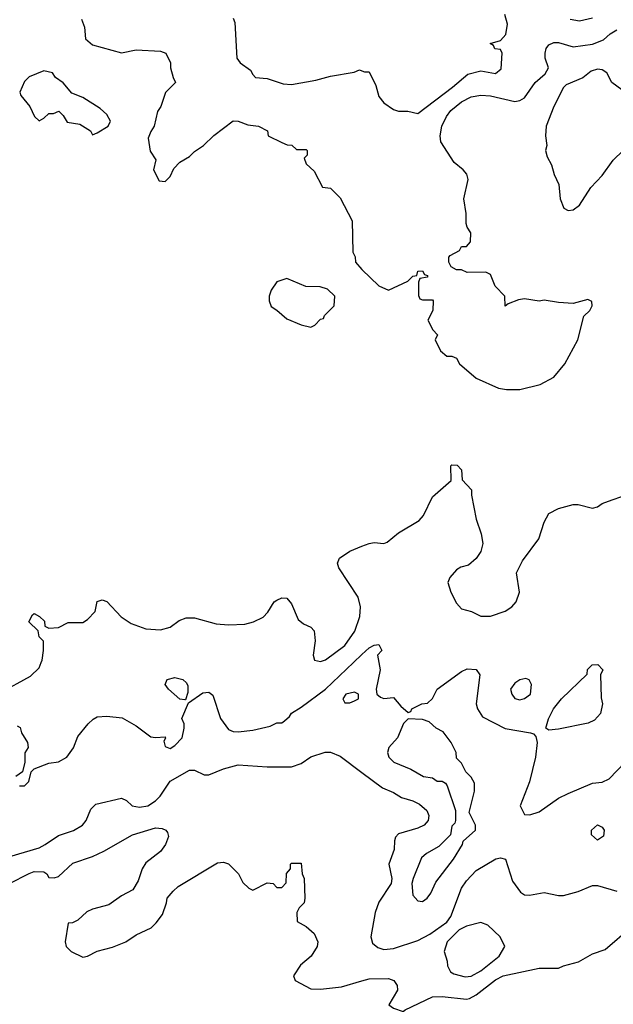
# Model space of a CAD drawing. Header units: inches. Extents: x 1793402 to 1900366, y 320852 to 470679.
# Tile 544 of 604: x 1868591 to 1871035, y 418592 to 422648. Entities that reach past the tile are written whole.
import ezdxf

# ---------------------------------------------------------------- set-up
doc = ezdxf.new("R2010")
doc.units = ezdxf.units.IN
doc.header["$MEASUREMENT"] = 0
for name, color, linetype in [('B8461', 7, 'Continuous'), ('B8462', 7, 'Continuous'), ('B8471', 7, 'Continuous'), ('B8472', 7, 'Continuous')]:
    doc.layers.add(name, color=color, linetype=linetype)

msp = doc.modelspace()

# ---------------------------------------------------------------- linework, layer by layer
at = {"layer": 'B8461', "color": 4}
for points, elevation in [([(1867995.4, 420000), (1867991, 419970), (1867996, 419950), (1868030, 419924), (1868130, 419907.7), (1868190, 419890.6), (1868250, 419882.8), (1868310, 419862.8), (1868350, 419858), (1868390, 419838), (1868410, 419836), (1868510, 419874.9), (1868635.6, 419944.4), (1868670, 419978), (1868678.7, 420000)], 296), ([(1868590, 419492), (1868610, 419492), (1868628, 419510), (1868638, 419550), (1868650, 419562), (1868710, 419586), (1868750, 419590.8), (1868784, 419610), (1868811.9, 419648.1), (1868830, 419696), (1868872.5, 419747.5), (1868892.9, 419767.1), (1868910, 419776), (1868950, 419778.8), (1869012.8, 419772.8), (1869070, 419738.8), (1869130, 419694), (1869150, 419690.7), (1869190, 419694), (1869191.3, 419688.7), (1869183.6, 419676.4), (1869190, 419654), (1869210, 419646), (1869230, 419658), (1869259, 419690), (1869268, 419730), (1869267.3, 419747.3), (1869258, 419770), (1869286, 419834), (1869345.2, 419874.8), (1869370, 419878), (1869385.4, 419865.4), (1869418, 419770), (1869450, 419724.7), (1869470, 419716), (1869490, 419714.8), (1869550, 419722), (1869622, 419738), (1869650, 419751.3), (1869670, 419752), (1869680.4, 419759.6), (1869702, 419778), (1869710, 419791.3), (1869750, 419816), (1869849.5, 419890.5), (1869965.4, 420000)], 292), ([(1868579.6, 419739.6), (1868592.7, 419732.7), (1868598, 419710), (1868622, 419670), (1868624.7, 419650), (1868611.6, 419628.4), (1868612, 419590), (1868602, 419550), (1868574, 419530)], 292), ([(1868550, 419200.7), (1868670, 419237.1), (1868696, 419250), (1868750, 419287.7), (1868811.7, 419308.3), (1868848.7, 419330), (1868864, 419350), (1868884, 419396), (1868904, 419416), (1869010, 419441), (1869030, 419431.3), (1869054, 419410), (1869084, 419404), (1869118, 419410), (1869150, 419431), (1869169, 419450), (1869210, 419511), (1869290, 419556), (1869310, 419556), (1869350, 419538), (1869370, 419538), (1869430, 419562.8), (1869490, 419578.8), (1869610, 419570.8), (1869710, 419571), (1869750, 419584.7), (1869790, 419611.3), (1869849.1, 419630.9), (1869870, 419631), (1869910, 419614.8), (1870000, 419547.2)], 288), ([(1868548.7, 419090), (1868630, 419130.7), (1868650, 419138.8), (1868690, 419138), (1868702, 419130), (1868710, 419114), (1868732.7, 419112.7), (1868750, 419118), (1868810, 419174), (1868890, 419200.7), (1868937.6, 419222.4), (1869055.3, 419290), (1869150, 419318.8), (1869176.8, 419316.8), (1869192, 419310), (1869199.8, 419299.8), (1869203.6, 419283.6), (1869191.3, 419250), (1869170, 419222), (1869110, 419175.3), (1869094.8, 419150), (1869078.8, 419101.2), (1869056.9, 419063.1), (1869010, 419039), (1868957.5, 419002.5), (1868890, 418984), (1868867.5, 418972.5), (1868830, 418939), (1868808, 418928), (1868790, 418926), (1868778, 418850), (1868782, 418830), (1868802, 418810), (1868850, 418786), (1868870, 418791), (1868910, 418810.8), (1868972.1, 418827.9), (1869028, 418850), (1869070, 418878), (1869132.5, 418907.5), (1869152.9, 418927.1), (1869178, 418962), (1869195.3, 419010), (1869198, 419030), (1869222, 419058), (1869243.2, 419076.8), (1869405.6, 419174.4), (1869430, 419178), (1869450, 419171.3), (1869492, 419130), (1869510, 419094), (1869534, 419070), (1869550, 419062), (1869610, 419092), (1869634, 419090), (1869650, 419074), (1869670, 419074), (1869687.3, 419092.7), (1869688.9, 419131.1), (1869706, 419150), (1869706, 419170), (1869710, 419174), (1869750, 419174), (1869754, 419130), (1869762, 419110), (1869764.7, 419030), (1869762, 419010), (1869742, 418990), (1869732, 418970), (1869732.7, 418932.7), (1869770, 418912), (1869803.6, 418883.6), (1869818, 418850), (1869816, 418830), (1869791.3, 418790), (1869747.1, 418752.9), (1869718, 418710), (1869724.7, 418690), (1869790, 418656), (1869830, 418654), (1869915.9, 418664.1), (1870000, 418688.6)], 284)]:
    msp.add_lwpolyline(points, dxfattribs=dict(at, elevation=elevation))
at = {"layer": 'B8461', "color": 4, "elevation": 292}
for points in [[(1869270, 419846), (1869250, 419848.7), (1869204, 419890), (1869189, 419910), (1869198, 419930), (1869230, 419938.8), (1869262, 419930), (1869276.9, 419916.9), (1869283.6, 419903.6), (1869283.6, 419876.4), (1869274, 419846)], [(1869970, 419878), (1869934, 419870), (1869922, 419850), (1869930, 419834), (1869950, 419834), (1869970, 419842), (1869986, 419850), (1869986, 419870)]]:
    msp.add_lwpolyline(points, close=True, dxfattribs=at)
at = {"layer": 'B8462', "color": 4}
for points, elevation in [([(1868844.7, 422650), (1868856.9, 422616.9), (1868862, 422570), (1868890, 422544.7), (1869010, 422512), (1869070, 422524.7), (1869170, 422518), (1869192, 422510), (1869212, 422470), (1869212, 422450), (1869222, 422410), (1869232, 422390), (1869191.1, 422348.9), (1869171.3, 422290), (1869158, 422270), (1869144.7, 422210), (1869130, 422188), (1869119.8, 422160.2), (1869127.3, 422107.3), (1869151.1, 422071.1), (1869142, 422030), (1869164.7, 421984.7), (1869190, 421982), (1869210, 422002), (1869224.7, 422035.3), (1869250, 422062), (1869290, 422084.7), (1869310, 422104.7), (1869348, 422130), (1869390, 422171.3), (1869470, 422231), (1869490, 422230.8), (1869530, 422214.8), (1869574, 422210), (1869611, 422191), (1869614, 422170), (1869670, 422142), (1869692.7, 422132.7), (1869711.6, 422131.6), (1869730, 422114), (1869770, 422114), (1869774, 422110), (1869774, 422090), (1869762, 422078), (1869770, 422054), (1869803.6, 422023.6), (1869838, 421958), (1869870, 421954), (1869910, 421914), (1869959.6, 421819.6), (1869962, 421690), (1869971.6, 421671.6), (1869974, 421650), (1869999.6, 421619.6), (1870000, 421619.2)], 304), ([(1869470, 422654), (1869476.9, 422636.9), (1869484.7, 422490), (1869498, 422470), (1869541, 422441), (1869550, 422422), (1869562, 422410), (1869610, 422406), (1869675.3, 422384.7), (1869710, 422381), (1869810, 422398.8), (1869870, 422416), (1869968.4, 422431.6), (1869990, 422442), (1870000, 422438)], 308), ([(1868678.7, 420000), (1868682.7, 420010), (1868689, 420050), (1868688, 420088), (1868670, 420106), (1868666, 420130), (1868628.4, 420168.4), (1868643.1, 420196.9), (1868650, 420202), (1868672, 420190), (1868692, 420170), (1868694, 420150), (1868710, 420142), (1868750, 420144.7), (1868790, 420164.7), (1868850, 420164.7), (1868870, 420178), (1868902, 420210), (1868910, 420252), (1868930, 420258), (1868950, 420251.3), (1869008.3, 420188.3), (1869050, 420160.5), (1869110, 420139.1), (1869170, 420134.8), (1869210, 420146), (1869246.6, 420173.4), (1869275.5, 420184.5), (1869310, 420184), (1869399.8, 420159.8), (1869450, 420156), (1869518, 420158), (1869552.9, 420167.1), (1869592.7, 420187.3), (1869612.9, 420207.1), (1869639, 420250), (1869650, 420257.3), (1869670, 420266), (1869690, 420264.7), (1869710, 420242), (1869737.3, 420177.3), (1869759.8, 420159.8), (1869790, 420146), (1869802.8, 420130), (1869807.3, 420090), (1869798.8, 420030), (1869804.7, 420010), (1869830, 420004), (1869850, 420010.8), (1869930, 420070.7), (1869971, 420129), (1869991.5, 420190), (1869993.6, 420230), (1869985.1, 420270), (1869905.2, 420390), (1869899, 420410), (1869908, 420430), (1869950, 420458.8), (1870000, 420478.8)], 296), ([(1869965.4, 420000), (1870000, 420032.7)], 292)]:
    msp.add_lwpolyline(points, dxfattribs=dict(at, elevation=elevation))
at = {"layer": 'B8462', "color": 4, "elevation": 304}
for points in [[(1868690, 422438), (1868630, 422413.2), (1868610, 422394), (1868591, 422350), (1868595.3, 422335.3), (1868632, 422290), (1868652, 422250), (1868670, 422232), (1868690, 422242), (1868710, 422262), (1868730, 422262), (1868752, 422272), (1868770, 422254), (1868786.4, 422226.4), (1868838, 422218), (1868882, 422190), (1868890, 422174), (1868910, 422182), (1868955.3, 422210), (1868964, 422230), (1868950, 422258), (1868922, 422282), (1868850, 422328), (1868805.2, 422345.2), (1868770, 422388.7), (1868738, 422410), (1868726, 422430)], [(1869690, 421582), (1869650, 421568), (1869626.4, 421533.6), (1869618, 421510), (1869618, 421490), (1869626.4, 421466.4), (1869650, 421452), (1869690, 421416), (1869750, 421391.3), (1869790, 421382), (1869806, 421390), (1869830, 421414), (1869842, 421418), (1869846, 421430), (1869886, 421470), (1869888, 421510), (1869858, 421538), (1869828.4, 421548.4), (1869768.9, 421548.9)]]:
    msp.add_lwpolyline(points, close=True, dxfattribs=at)
at = {"layer": 'B8471', "color": 4}
for points, elevation in [([(1870069.7, 420000), (1870074.8, 419970), (1870058, 419890), (1870062, 419870), (1870076.9, 419856.9), (1870090, 419851.3), (1870130, 419856), (1870159.8, 419819.8), (1870190, 419794), (1870202, 419798), (1870206, 419810), (1870246, 419830), (1870270, 419832), (1870290, 419852), (1870309.6, 419890.4), (1870410, 419962.8), (1870434, 419974), (1870470, 419971.3), (1870486, 419950), (1870471, 419830), (1870476, 419810), (1870496.8, 419776.8), (1870590, 419727.7), (1870694, 419710), (1870706, 419706), (1870716, 419696), (1870721, 419670), (1870714.8, 419610), (1870690.7, 419509.3), (1870652, 419410), (1870670, 419374), (1870692, 419372), (1870730, 419384.7), (1870810, 419441), (1870850, 419460.7), (1870950, 419502.8), (1870990, 419506.8), (1871018.6, 419521.4), (1871084, 419590)], 292), ([(1870000, 419547.2), (1870084.1, 419484.1), (1870130, 419464), (1870163.4, 419443.4), (1870210, 419430.7), (1870236.7, 419416.7), (1870266.8, 419390), (1870275.5, 419370), (1870273.4, 419350), (1870256, 419330), (1870230, 419318), (1870150, 419294), (1870138.8, 419281.2), (1870134, 419266), (1870133, 419230), (1870110.6, 419170), (1870123, 419110), (1870120.5, 419090), (1870070, 419013.2), (1870054.9, 418970), (1870037.3, 418870), (1870044, 418844), (1870065.5, 418825.5), (1870090, 418817.3), (1870130, 418822), (1870230, 418854.8), (1870279.3, 418880.7), (1870349.4, 418930.6), (1870366.6, 418953.4), (1870409.4, 419070), (1870430, 419101), (1870470, 419144), (1870551.1, 419191.1), (1870570, 419196), (1870590.6, 419190.6), (1870619.8, 419099.8), (1870653.7, 419053.7), (1870670, 419042.8), (1870690, 419042), (1870750, 419053), (1870810, 419040.7), (1870830, 419040.7), (1870890, 419057.3), (1870950, 419081), (1870970, 419081), (1871050, 419058)], 288), ([(1870000, 418688.6), (1870030, 418697.3), (1870110, 418698), (1870131.3, 418690), (1870144.7, 418670), (1870146, 418650), (1870111.3, 418590), (1870130, 418576), (1870170, 418562), (1870178, 418570), (1870290, 418622.4), (1870330, 418624.9), (1870430, 418613), (1870443.3, 418616.7), (1870470, 418630.6), (1870550, 418693), (1870582, 418710), (1870730, 418740.7), (1870810, 418741), (1870829.5, 418750.5), (1870892.3, 418767.7), (1870950, 418800.7), (1871001.5, 418818.5), (1871110, 418910.7)], 284)]:
    msp.add_lwpolyline(points, dxfattribs=dict(at, elevation=elevation))
for points, elevation in [([(1870770, 419722), (1870758, 419730), (1870768.7, 419768.7), (1870789.3, 419810), (1870821.2, 419850), (1870928, 419952), (1870929.1, 419970.9), (1870948, 419990), (1870971.6, 419991.6), (1870992, 419970), (1870982, 419950), (1870985.4, 419854.6), (1870990.8, 419830), (1870982.8, 419790), (1870957.5, 419762.5), (1870932, 419750), (1870810, 419726)], 292), ([(1870674.6, 419934.6), (1870650, 419928.7), (1870630, 419915.3), (1870612, 419890), (1870618, 419870), (1870630, 419852), (1870650, 419846), (1870670, 419851.3), (1870694, 419870), (1870698, 419910), (1870688.4, 419928.4)], 296), ([(1870190, 419768), (1870171.1, 419748.9), (1870146, 419690), (1870111, 419650), (1870104.7, 419630), (1870111.3, 419610), (1870131.3, 419590), (1870201.4, 419561.4), (1870254, 419530), (1870290, 419524.7), (1870310, 419512), (1870330, 419512), (1870343.6, 419503.6), (1870351.6, 419491.6), (1870386, 419390), (1870384.7, 419350), (1870382, 419338), (1870370, 419326), (1870364.7, 419290), (1870317.1, 419242.9), (1870266.2, 419213.8), (1870244.7, 419195.3), (1870210.7, 419110), (1870204.9, 419090), (1870210, 419042), (1870230, 419018), (1870250, 419016), (1870268.7, 419030), (1870284, 419050), (1870304.1, 419095.9), (1870377.2, 419190), (1870414, 419250), (1870416.4, 419263.6), (1870468, 419310), (1870468, 419330), (1870442, 419382), (1870464, 419470), (1870463.1, 419503.1), (1870450, 419528), (1870428, 419550), (1870410, 419586), (1870390, 419606), (1870388, 419630), (1870368, 419670), (1870334.6, 419714.6), (1870306, 419730), (1870276.4, 419756.4), (1870250, 419766)], 292), ([(1870970, 419268.7), (1870946, 419290), (1870946, 419310), (1870970, 419332), (1870990, 419322), (1870998, 419310), (1870995.3, 419284.7)], 288), ([(1870490, 418929), (1870430, 418914), (1870400.7, 418899.3), (1870351, 418849), (1870338, 418810), (1870351.3, 418770), (1870352, 418750), (1870365.4, 418725.4), (1870378, 418718), (1870425.8, 418705.8), (1870450, 418708.4), (1870489.2, 418730), (1870565.2, 418790), (1870588.7, 418830), (1870568.7, 418870), (1870518, 418918)], 288)]:
    msp.add_lwpolyline(points, close=True, dxfattribs=dict(at, elevation=elevation))
at = {"layer": 'B8472', "color": 4}
for points, elevation in [([(1870000, 422438), (1870010, 422434), (1870030, 422434), (1870056.8, 422376.8), (1870070, 422332), (1870090, 422306), (1870130, 422278), (1870150, 422271.3), (1870188.9, 422271.1), (1870230, 422262), (1870372.7, 422370), (1870435.5, 422424.5), (1870490, 422438), (1870550, 422426.8), (1870573.6, 422446.4), (1870578, 422510), (1870570, 422526), (1870548, 422528), (1870542, 422542), (1870528.7, 422550), (1870570, 422562), (1870592.9, 422587.1), (1870599, 422630), (1870588, 422670)], 308), ([(1870858, 422650), (1870895.9, 422644.1), (1870950, 422656.3)], 308), ([(1870000, 421619.2), (1870070, 421552), (1870110, 421534), (1870188.9, 421571.1), (1870210, 421592), (1870226, 421594), (1870230, 421612), (1870250, 421614), (1870258, 421598), (1870270, 421594), (1870270, 421588), (1870238, 421582), (1870232.7, 421567.3), (1870232.7, 421512.7), (1870238, 421498), (1870250, 421494), (1870290, 421494), (1870294, 421490), (1870292, 421450), (1870272, 421410), (1870292, 421370), (1870311.3, 421350), (1870302, 421330), (1870323.5, 421283.5), (1870350, 421262), (1870370, 421262), (1870390, 421254), (1870402, 421230), (1870470, 421171), (1870562, 421130), (1870595.5, 421124.5), (1870650, 421125.5), (1870734, 421146), (1870790, 421176), (1870836, 421230), (1870889.2, 421330), (1870913.6, 421426.4), (1870939, 421450), (1870948, 421470), (1870947.3, 421487.3), (1870930, 421495.3), (1870870, 421479), (1870810, 421482.7), (1870750, 421492.7), (1870730, 421489.2), (1870670, 421499), (1870645.4, 421494.6), (1870602, 421478), (1870590, 421468), (1870588, 421510), (1870548.7, 421550), (1870530, 421598), (1870510, 421608), (1870432.7, 421607.3), (1870410, 421618), (1870390, 421618), (1870368, 421630), (1870358, 421650), (1870358, 421670), (1870363.1, 421676.9), (1870402, 421698), (1870410, 421714), (1870430, 421714), (1870447.3, 421732.7), (1870448, 421770), (1870433.2, 421793.2), (1870429.2, 421809.2), (1870429.2, 421850), (1870419.3, 421910), (1870437.2, 421990), (1870431.9, 422011.9), (1870417.2, 422030), (1870380.1, 422060.1), (1870324.7, 422144.7), (1870321.6, 422170), (1870329.6, 422210), (1870347.6, 422250), (1870366.4, 422273.6), (1870410, 422310.4), (1870450, 422330.4), (1870490, 422337.6), (1870530, 422334.4), (1870630, 422310.8), (1870650, 422314.8), (1870670, 422326), (1870714, 422390), (1870754.6, 422425.4), (1870768, 422450), (1870754, 422490), (1870754, 422510), (1870759, 422530), (1870770, 422544.7), (1870790, 422554.8), (1870810, 422554.8), (1870870, 422536), (1870950, 422546.8), (1870995.1, 422564.9), (1871022, 422590), (1871050, 422606)], 304), ([(1871070, 422359), (1871028.7, 422390), (1871008, 422430), (1870990, 422442), (1870970, 422444), (1870943.5, 422436.5), (1870910, 422409), (1870840.7, 422379.3), (1870830.7, 422369.3), (1870790.8, 422290), (1870759.1, 422210), (1870756.3, 422170), (1870761, 422130), (1870756, 422110), (1870763.5, 422083.5), (1870781, 422050), (1870791.3, 422010), (1870811.3, 421970), (1870816, 421910), (1870831.3, 421871.3), (1870850, 421862), (1870870, 421864.7), (1870895.5, 421884.5), (1870943.2, 421956.8), (1870990, 422006), (1871034, 422070), (1871075.3, 422110)], 304), ([(1870000, 420478.8), (1870030, 420490.8), (1870050, 420494), (1870090, 420490.7), (1870104.1, 420495.9), (1870150, 420534.8), (1870235.5, 420584.5), (1870254, 420606), (1870290, 420682), (1870368, 420750), (1870366, 420810), (1870370, 420814), (1870392.7, 420812.7), (1870410, 420794), (1870412.7, 420752.7), (1870451.1, 420711.1), (1870451.3, 420690), (1870470.5, 420590), (1870490.5, 420530), (1870497.3, 420490), (1870490, 420458), (1870470, 420428.7), (1870438.5, 420401.5), (1870407.5, 420392.5), (1870390, 420382), (1870362, 420350), (1870354, 420330), (1870366, 420290), (1870390, 420244.7), (1870410, 420221), (1870450.8, 420210.8), (1870490, 420191.3), (1870530, 420191.3), (1870590, 420211.3), (1870618, 420230), (1870635.3, 420250), (1870648.7, 420290), (1870637.2, 420370), (1870661.2, 420418.8), (1870729.2, 420510), (1870750, 420578), (1870770, 420614), (1870810, 420634), (1870870, 420650.7), (1870890, 420650.8), (1870950, 420636), (1870970, 420641), (1870990, 420654.8), (1871030, 420670.8), (1871150, 420711.3)], 296), ([(1870000, 420032.7), (1870030, 420061), (1870050, 420072), (1870070, 420074), (1870082, 420050), (1870064.7, 420030), (1870069.7, 420000)], 292)]:
    msp.add_lwpolyline(points, dxfattribs=dict(at, elevation=elevation))

doc.saveas('drawing.dxf')
